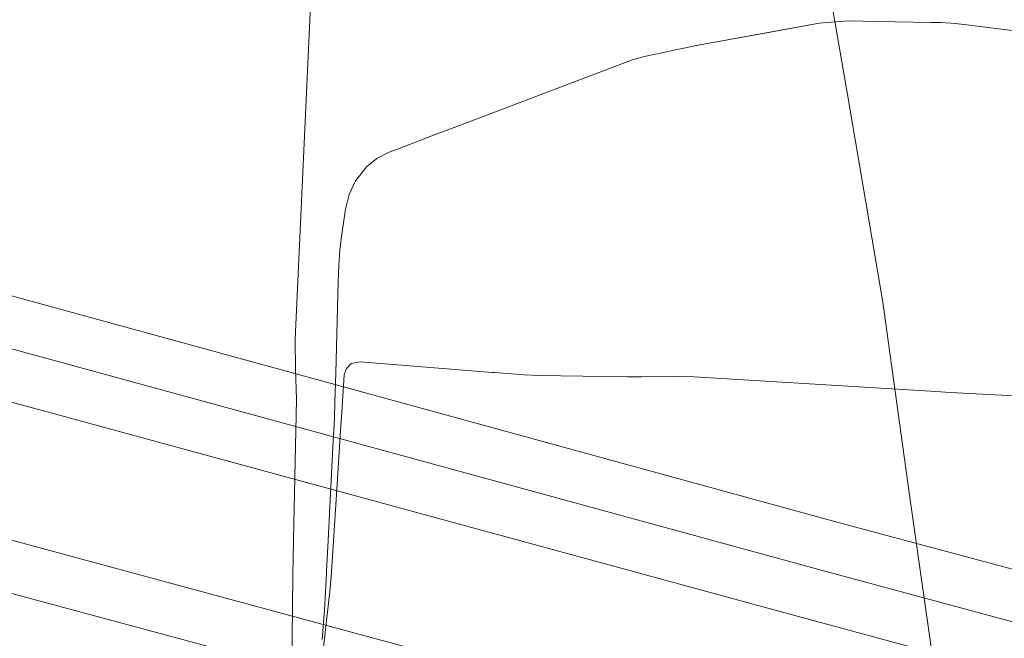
# Model space of a CAD drawing. Header units: metres. Extents: x 124576 to 133557, y 395865 to 402386.
# Tile 409 of 447: x 133007 to 133074, y 400838 to 400880. Entities that reach past the tile are written whole.
import ezdxf

# ---------------------------------------------------------------- set-up
doc = ezdxf.new("R2010")
doc.units = ezdxf.units.M
doc.header["$MEASUREMENT"] = 0
for name, color, linetype, lineweight, true_color in [('LG_Datatransport_Eurofiber_Nederland_BV', 3, 'Continuous', 13, 0x00ff00), ('LG_Hoog_Spanning_Tennet_Tso', 1, 'Continuous', 13, 0xff0000), ('LG_Laag_Spanning_Enexis_Netbeheer_BV', 7, 'Continuous', 13, 0x960000), ('LG_Midden_Spanning_Enexis_Netbeheer_BV', 7, 'Continuous', 13, 0xd20000)]:
    doc.layers.add(name, color=color, linetype=linetype, lineweight=lineweight, true_color=true_color)

msp = doc.modelspace()

# ---------------------------------------------------------------- linework, layer by layer
at = {"layer": 'LG_Datatransport_Eurofiber_Nederland_BV', "flags": 128}
for points in [[(133057.669, 400911), (133060.524, 400892.442), (133063.599, 400874.673), (133066.014, 400860.476), (133067.849, 400847.136), (133070.016, 400831.954), (133071.464, 400816.988), (133072.454, 400807.147), (133072.655, 400802.323)], [(133057.67, 400911), (133060.52, 400892.44), (133063.6, 400874.67), (133066.01, 400860.48), (133067.85, 400847.14), (133070.02, 400831.95), (133071.46, 400816.99), (133072.45, 400807.15), (133072.66, 400802.37)], [(133057.67, 400911), (133060.52, 400892.44), (133063.6, 400874.67), (133066.01, 400860.48), (133067.85, 400847.14), (133070.02, 400831.95), (133071.46, 400816.99), (133072.45, 400807.15), (133072.66, 400802.32)]]:
    msp.add_lwpolyline(points, dxfattribs=at)
at = {"layer": 'LG_Hoog_Spanning_Tennet_Tso'}
for p, q in [((132823.935, 400911), (133063.052, 400845.406)), ((132812.231, 400910.374), (133062.149, 400842.076)), ((132811.265, 400906.802), (133061.246, 400838.746)), ((132808.784, 400897.632), (133058.89, 400830.06)), ((132807.818, 400894.06), (133057.987, 400826.73)), ((133063.052, 400845.406), (133281, 400787.049)), ((133062.149, 400842.076), (133281, 400783.238)), ((133061.246, 400838.746), (133281, 400779.424))]:
    msp.add_line(p, q, dxfattribs=at)
at = {"layer": 'LG_Laag_Spanning_Enexis_Netbeheer_BV', "flags": 128}
for points in [[(133080.131, 400878.386), (133071.938, 400879.4), (133070.97, 400879.52), (133069.998, 400879.59), (133069.308, 400879.602), (133065.619, 400879.667), (133063.651, 400879.701), (133061.667, 400879.54), (133053.397, 400878.035), (133051.437, 400877.641), (133050.592, 400877.454), (133049.701, 400877.269), (133048.828, 400877.021), (133037.074, 400872.553), (133035.204, 400871.843), (133032.841, 400870.948), (133032.27, 400870.732), (133031.446, 400870.311), (133030.731, 400869.722), (133030.654, 400869.643), (133029.993, 400868.792), (133029.977, 400868.766), (133029.544, 400867.84), (133029.3, 400866.844), (133029.037, 400865.132), (133028.91, 400864.055), (133028.84, 400862.974), (133028.818, 400862.433), (133028.801, 400861.891), (133028.643, 400855.631), (133028.576, 400853.632), (133028.532, 400852.572), (133028.439, 400850.574), (133028.225, 400846.497), (133028.103, 400844.173), (133028.018, 400842.555), (133027.962, 400841.49), (133027.854, 400839.435), (133027.698, 400837.441)], [(133080.131, 400878.386), (133071.938, 400879.4), (133070.97, 400879.52), (133069.998, 400879.59), (133069.308, 400879.602), (133065.619, 400879.667), (133063.651, 400879.701), (133061.667, 400879.54), (133053.397, 400878.035), (133051.437, 400877.641), (133050.592, 400877.454), (133049.701, 400877.269), (133048.828, 400877.021), (133037.074, 400872.553), (133035.204, 400871.843), (133032.841, 400870.948), (133032.27, 400870.732), (133031.446, 400870.311), (133030.731, 400869.722), (133030.654, 400869.643), (133029.993, 400868.792), (133029.977, 400868.766), (133029.544, 400867.84), (133029.3, 400866.844), (133029.037, 400865.132), (133028.91, 400864.055), (133028.84, 400862.974), (133028.818, 400862.433), (133028.801, 400861.891), (133028.643, 400855.631), (133028.576, 400853.632), (133028.532, 400852.572), (133028.439, 400850.574), (133028.225, 400846.497), (133028.103, 400844.173), (133028.018, 400842.555), (133027.962, 400841.49), (133027.854, 400839.435), (133027.698, 400837.441)], [(133028.818, 400862.432), (133028.84, 400862.974), (133028.91, 400864.055), (133029.037, 400865.132), (133029.3, 400866.844), (133029.544, 400867.84), (133029.977, 400868.766), (133029.993, 400868.792), (133030.654, 400869.643), (133030.731, 400869.722), (133031.446, 400870.311), (133032.27, 400870.732), (133032.841, 400870.948), (133035.204, 400871.843), (133037.074, 400872.553), (133048.828, 400877.021), (133049.701, 400877.269), (133050.592, 400877.454), (133051.437, 400877.641), (133053.397, 400878.035), (133061.667, 400879.54), (133063.651, 400879.701), (133065.619, 400879.667), (133069.308, 400879.602), (133069.998, 400879.59), (133070.97, 400879.52), (133071.938, 400879.4), (133080.131, 400878.386)], [(133080.131, 400878.386), (133071.938, 400879.4), (133070.97, 400879.52), (133069.998, 400879.59), (133069.308, 400879.602), (133065.619, 400879.667), (133063.651, 400879.701), (133061.667, 400879.54), (133058.201, 400878.909), (133053.397, 400878.035), (133051.437, 400877.641), (133050.592, 400877.454), (133049.701, 400877.269), (133048.828, 400877.021), (133037.074, 400872.553), (133035.204, 400871.843), (133032.841, 400870.948), (133032.27, 400870.732), (133031.446, 400870.311), (133030.731, 400869.722), (133030.654, 400869.643), (133029.993, 400868.792), (133029.977, 400868.766), (133029.544, 400867.84), (133029.3, 400866.844), (133029.037, 400865.132), (133028.91, 400864.055), (133028.84, 400862.974), (133028.818, 400862.433)], [(133080.131, 400878.386), (133071.938, 400879.4), (133070.97, 400879.52), (133069.998, 400879.59), (133069.308, 400879.602), (133065.619, 400879.667), (133063.651, 400879.701), (133061.667, 400879.54), (133058.201, 400878.909), (133053.397, 400878.035), (133051.437, 400877.641), (133050.592, 400877.454), (133049.701, 400877.269), (133048.828, 400877.021), (133037.074, 400872.553), (133035.204, 400871.843), (133032.841, 400870.948), (133032.27, 400870.732), (133031.446, 400870.311), (133030.731, 400869.722), (133030.654, 400869.643), (133029.993, 400868.792), (133029.977, 400868.766), (133029.544, 400867.84), (133029.3, 400866.844), (133029.037, 400865.132), (133028.91, 400864.055), (133028.84, 400862.974), (133028.818, 400862.433)], [(133080.131, 400878.386), (133071.938, 400879.4), (133070.97, 400879.52), (133069.998, 400879.59), (133069.308, 400879.602), (133065.619, 400879.667), (133063.651, 400879.701), (133061.667, 400879.54), (133058.201, 400878.909), (133053.397, 400878.035), (133051.437, 400877.641), (133050.592, 400877.454), (133049.701, 400877.269), (133048.828, 400877.021), (133037.074, 400872.553), (133035.204, 400871.843), (133032.841, 400870.948), (133032.27, 400870.732), (133031.446, 400870.311), (133030.731, 400869.722), (133030.654, 400869.643), (133029.993, 400868.792), (133029.977, 400868.766), (133029.544, 400867.84), (133029.3, 400866.844), (133029.037, 400865.132), (133028.91, 400864.055), (133028.84, 400862.974), (133028.818, 400862.433)], [(133080.131, 400878.386), (133071.938, 400879.4), (133070.97, 400879.52), (133069.998, 400879.59), (133069.308, 400879.602), (133065.619, 400879.667), (133063.651, 400879.701), (133061.667, 400879.54), (133058.201, 400878.909), (133053.397, 400878.035), (133051.437, 400877.641), (133050.592, 400877.454), (133049.701, 400877.269), (133048.828, 400877.021), (133037.074, 400872.553), (133035.204, 400871.843), (133032.841, 400870.948), (133032.27, 400870.732), (133031.446, 400870.311), (133030.731, 400869.722), (133030.654, 400869.643), (133029.993, 400868.792), (133029.977, 400868.766), (133029.544, 400867.84), (133029.3, 400866.844), (133029.037, 400865.132), (133028.91, 400864.055), (133028.84, 400862.974), (133028.818, 400862.433)], [(133080.131, 400878.386), (133071.938, 400879.4), (133070.97, 400879.52), (133069.998, 400879.59), (133069.308, 400879.602), (133065.619, 400879.667), (133063.651, 400879.701), (133061.667, 400879.54), (133053.397, 400878.035), (133051.437, 400877.641), (133050.592, 400877.454), (133049.701, 400877.269), (133048.828, 400877.021), (133037.074, 400872.553), (133035.204, 400871.843), (133032.841, 400870.948), (133032.27, 400870.732), (133031.446, 400870.311), (133030.731, 400869.722), (133030.654, 400869.643), (133029.993, 400868.792), (133029.977, 400868.766), (133029.544, 400867.84), (133029.3, 400866.844), (133029.037, 400865.132), (133028.91, 400864.055), (133028.84, 400862.974), (133028.818, 400862.433)], [(133028.818, 400862.433), (133028.801, 400861.891), (133028.643, 400855.631), (133028.576, 400853.632), (133028.532, 400852.572), (133028.439, 400850.574), (133028.225, 400846.497), (133028.103, 400844.173), (133028.018, 400842.555), (133027.962, 400841.49), (133027.854, 400839.435), (133027.698, 400837.441)]]:
    msp.add_lwpolyline(points, dxfattribs=at)
at = {"layer": 'LG_Midden_Spanning_Enexis_Netbeheer_BV', "flags": 128}
for points in [[(133024.435, 400813.03), (133025.383, 400822.264), (133025.518, 400824.657), (133025.706, 400841.842), (133025.744, 400844.242), (133025.942, 400853.829), (133025.882, 400855.899), (133025.848, 400857.969), (133028.3, 400911)], [(133024.435, 400813.03), (133025.383, 400822.264), (133025.518, 400824.657), (133025.706, 400841.842), (133025.744, 400844.242), (133025.942, 400853.829), (133025.882, 400855.899), (133025.848, 400857.969), (133028.3, 400911)], [(133026.454, 400827.267), (133026.578, 400827.594), (133026.813, 400828.558), (133026.875, 400829.097), (133027.532, 400834.761), (133027.873, 400837.705), (133028.222, 400840.719), (133028.312, 400841.715), (133028.496, 400844.533), (133028.818, 400849.496), (133028.962, 400851.713), (133029.068, 400853.343), (133029.184, 400855.127), (133029.21, 400855.521), (133029.353, 400855.964), (133029.691, 400856.286), (133030.302, 400856.418), (133031.989, 400856.279), (133031.988, 400856.279), (133039.315, 400855.69)], [(133027.532, 400834.761), (133027.873, 400837.705), (133028.222, 400840.719), (133028.312, 400841.715), (133028.496, 400844.533), (133028.818, 400849.496), (133028.962, 400851.713), (133029.068, 400853.343), (133029.184, 400855.127), (133029.21, 400855.521), (133029.353, 400855.964), (133029.691, 400856.286), (133030.302, 400856.418), (133031.989, 400856.279), (133031.988, 400856.279), (133039.315, 400855.69), (133039.476, 400855.677), (133041.495, 400855.514), (133042.493, 400855.468), (133048.545, 400855.396), (133049.545, 400855.393), (133052.13, 400855.411), (133053.129, 400855.384), (133069.635, 400854.379), (133070.634, 400854.323), (133097.62, 400852.905)], [(133097.62, 400852.905), (133070.634, 400854.323), (133069.635, 400854.379), (133053.129, 400855.384), (133052.13, 400855.411), (133049.545, 400855.393), (133048.545, 400855.396), (133042.493, 400855.468), (133041.495, 400855.514), (133039.476, 400855.677), (133039.315, 400855.69), (133031.988, 400856.279), (133031.989, 400856.279), (133030.302, 400856.418), (133029.691, 400856.286), (133029.353, 400855.964), (133029.21, 400855.521), (133029.184, 400855.127), (133029.068, 400853.343), (133028.962, 400851.713), (133028.818, 400849.496), (133028.496, 400844.533), (133028.312, 400841.715), (133028.222, 400840.719), (133027.873, 400837.705), (133027.532, 400834.761)], [(133097.62, 400852.905), (133070.634, 400854.323), (133069.635, 400854.379), (133053.129, 400855.384), (133052.13, 400855.411), (133049.545, 400855.393), (133048.545, 400855.396), (133042.493, 400855.468), (133041.495, 400855.514), (133039.476, 400855.677), (133039.315, 400855.69), (133031.988, 400856.279), (133031.989, 400856.279), (133030.302, 400856.418), (133029.691, 400856.286), (133029.353, 400855.964), (133029.21, 400855.521), (133029.184, 400855.127), (133029.068, 400853.343), (133028.962, 400851.713), (133028.818, 400849.496), (133028.496, 400844.533), (133028.312, 400841.715), (133028.222, 400840.719), (133027.873, 400837.705), (133027.532, 400834.761)], [(133097.62, 400852.905), (133070.634, 400854.323), (133069.635, 400854.379), (133053.129, 400855.384), (133052.13, 400855.411), (133049.545, 400855.393), (133048.545, 400855.396), (133042.493, 400855.468), (133041.495, 400855.514), (133039.476, 400855.677), (133039.315, 400855.69), (133031.988, 400856.279), (133031.989, 400856.279), (133030.302, 400856.418), (133029.691, 400856.286), (133029.353, 400855.964), (133029.21, 400855.521), (133029.184, 400855.127), (133029.068, 400853.343), (133028.962, 400851.713), (133028.818, 400849.496), (133028.496, 400844.533), (133028.312, 400841.715), (133028.222, 400840.719), (133027.873, 400837.705), (133027.532, 400834.761)], [(133081.984, 400853.727), (133070.634, 400854.323), (133069.635, 400854.379), (133053.129, 400855.384), (133052.13, 400855.411), (133049.545, 400855.393), (133048.545, 400855.396), (133042.493, 400855.468), (133041.495, 400855.514), (133039.476, 400855.677), (133039.315, 400855.69)], [(133081.984, 400853.727), (133070.634, 400854.323), (133069.635, 400854.379), (133053.129, 400855.384), (133052.13, 400855.411), (133049.545, 400855.393), (133048.545, 400855.396), (133042.493, 400855.468), (133041.495, 400855.514), (133039.476, 400855.677), (133039.315, 400855.69)], [(133081.984, 400853.727), (133070.634, 400854.323), (133069.635, 400854.379), (133053.129, 400855.384), (133052.13, 400855.411), (133049.545, 400855.393), (133048.545, 400855.396), (133042.493, 400855.468), (133041.495, 400855.514), (133039.476, 400855.677), (133039.315, 400855.69)], [(133081.984, 400853.727), (133070.634, 400854.323), (133069.635, 400854.379), (133053.129, 400855.384), (133052.13, 400855.411), (133049.545, 400855.393), (133048.545, 400855.396), (133042.493, 400855.468), (133041.495, 400855.514), (133039.476, 400855.677), (133039.315, 400855.69)], [(133081.984, 400853.727), (133070.634, 400854.323), (133069.635, 400854.379), (133053.129, 400855.384), (133052.13, 400855.411), (133049.545, 400855.393), (133048.545, 400855.396), (133042.493, 400855.468), (133041.495, 400855.514), (133039.476, 400855.677), (133039.315, 400855.69)], [(133081.984, 400853.727), (133070.634, 400854.323), (133069.635, 400854.379), (133053.129, 400855.384), (133052.13, 400855.411), (133049.545, 400855.393), (133048.545, 400855.396), (133042.493, 400855.468), (133041.495, 400855.514), (133039.476, 400855.677), (133039.315, 400855.69)], [(133039.315, 400855.69), (133039.476, 400855.677), (133041.495, 400855.514), (133042.493, 400855.468), (133048.545, 400855.396), (133049.545, 400855.393), (133052.13, 400855.411), (133053.129, 400855.384), (133069.635, 400854.379), (133070.634, 400854.323), (133097.62, 400852.905)]]:
    msp.add_lwpolyline(points, dxfattribs=at)

doc.saveas('drawing.dxf')
